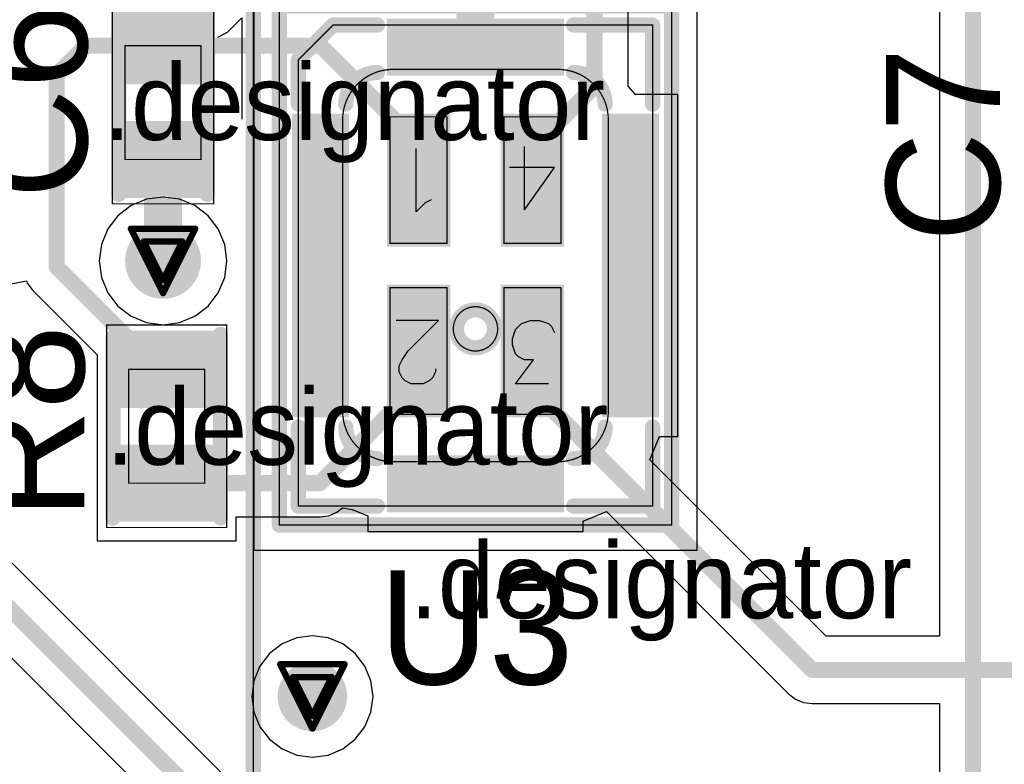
# Model space of a CAD drawing. Header units: millimetres. Extents: x 138 to 555, y 26 to 334.
# Tile 443 of 656: x 216.11 to 223.89, y 298.47 to 304.35. Entities that reach past the tile are written whole.
import ezdxf

# ---------------------------------------------------------------- set-up
doc = ezdxf.new("R2010")
doc.units = ezdxf.units.MM
for name, color, linetype in [('BottomLayer', 5, 'Continuous'), ('DrillDrawing', 1, 'Continuous'), ('Mechanical20', 56, 'Continuous'), ('Mechanical27', 56, 'Continuous'), ('MidLayer1', 16, 'Continuous'), ('MidLayer2', 76, 'Continuous'), ('MidLayer3', 90, 'Continuous'), ('MidLayer4', 156, 'Continuous'), ('MultiLayer', 9, 'Continuous'), ('TopLayer', 1, 'Continuous'), ('TopOverlay', 2, 'Continuous'), ('TopPaste', 8, 'Continuous'), ('TopSolder', 216, 'Continuous'), ('ViaHoleLayer', 16, 'Continuous')]:
    doc.layers.add(name, color=color, linetype=linetype)

# ---------------------------------------------------------------- blocks, each defined once
blk = doc.blocks.new('MIC_HCLGA_3X4X1_4LD_540')
at = {"layer": 'Mechanical20', "const_width": 0.01}
for points in [[(1.75, 2.25), (-1.75, 2.25)], [(-1.75, 2.25), (-1.75, -2.25)], [(1.75, 2.25), (1.75, -2.25)], [(1.75, -2.25), (-1.75, -2.25)]]:
    blk.add_lwpolyline(points, dxfattribs=at)
at = {"layer": 'Mechanical20', "const_width": 0.005}
for points in [[(-1.7525, 2.25, 1), (-1.7475, 2.25, 1)], [(-1.7525, 2.25, 1), (-1.7475, 2.25, 1)], [(1.7475, 2.25, 1), (1.7525, 2.25, 1)], [(1.7475, 2.25, 1), (1.7525, 2.25, 1)], [(-1.7525, -2.25, 1), (-1.7475, -2.25, 1)], [(-1.7525, -2.25, 1), (-1.7475, -2.25, 1)], [(1.7475, -2.25, 1), (1.7525, -2.25, 1)], [(1.7475, -2.25, 1), (1.7525, -2.25, 1)]]:
    blk.add_lwpolyline(points, format="xyb", close=True, dxfattribs=at)
at = {"layer": 'Mechanical27'}
for p, q in [((-0.5774, 0.9349), (-0.3155, 0.9349)), ((-0.3155, 0.9349), (-0.4584, 0.7444)), ((0.3647, 0.9111), (0.4123, 0.9349)), ((0.4123, 0.9349), (0.5076, 0.9349)), ((0.5076, 0.9349), (0.5552, 0.9111)), ((0.3171, 0.8397), (0.3409, 0.8873)), ((0.3409, 0.8873), (0.3647, 0.9111)), ((0.5552, 0.9111), (0.579, 0.8873)), ((0.579, 0.8873), (0.6028, 0.8397)), ((0.3171, 0.8159), (0.3171, 0.8397)), ((0.6028, 0.7921), (0.579, 0.7444)), ((0.6028, 0.8397), (0.6028, 0.7921)), ((-0.4584, 0.7444), (-0.387, 0.7444)), ((-0.387, 0.7444), (-0.3393, 0.7206)), ((-0.3393, 0.7206), (-0.3155, 0.6968)), ((0.579, 0.7444), (0.5314, 0.673)), ((-0.3155, 0.6968), (-0.2917, 0.6254)), ((-0.2917, 0.6254), (-0.2917, 0.5778)), ((0.5314, 0.673), (0.2933, 0.435)), ((-0.2917, 0.5778), (-0.3155, 0.5064)), ((-0.6012, 0.4826), (-0.625, 0.5302)), ((-0.5774, 0.4588), (-0.6012, 0.4826)), ((-0.3155, 0.5064), (-0.3632, 0.4588)), ((-0.506, 0.435), (-0.5774, 0.4588)), ((-0.4346, 0.435), (-0.506, 0.435)), ((-0.3632, 0.4588), (-0.4346, 0.435)), ((0.2933, 0.435), (0.6266, 0.435)), ((-0.387, -0.4401), (-0.625, -0.7734)), ((-0.387, -0.4401), (-0.387, -0.94)), ((0.3976, -0.4965), (0.469, -0.4251)), ((0.469, -0.4251), (0.469, -0.925)), ((0.35, -0.5203), (0.3976, -0.4965)), ((-0.625, -0.7734), (-0.2679, -0.7734))]:
    blk.add_line(p, q, dxfattribs=at)
at = {"layer": 'Mechanical27', "const_width": 0.01}
for points in [[(-1.55, 2.05), (-1.55, -2.05)], [(1.55, 2.05), (-1.55, 2.05)], [(1.55, 2.05), (1.55, -2.05)], [(-1.4, 1.9), (-1.4, -1.875)], [(1.4, 1.9), (-1.4, 1.9)], [(1.4, 1.9), (1.4, 1.15)], [(0.65, 1.55), (-0.65, 1.55)], [(-0.225, 1.175), (-0.675, 1.175)], [(-0.675, 1.175), (-0.675, 0.175)], [(-0.225, 1.175), (-0.225, 0.175)], [(0.225, 1.175), (0.225, 0.175)], [(0.675, 1.175), (0.225, 1.175)], [(0.675, 1.175), (0.675, 0.175)], [(-1.05, 1.15), (-1.05, -1.15)], [(1.05, 1.15), (1.05, -1.15)], [(1.4, 1.15), (1.4, -1.625)], [(-0.225, 0.175), (-0.675, 0.175)], [(0.675, 0.175), (0.225, 0.175)], [(-0.675, -0.175), (-0.675, -1.175)], [(-0.225, -0.175), (-0.675, -0.175)], [(-0.225, -0.175), (-0.225, -1.175)], [(0.225, -0.175), (0.225, -1.175)], [(0.675, -0.175), (0.225, -0.175)], [(0.675, -0.175), (0.675, -1.175)], [(-0.225, -1.175), (-0.675, -1.175)], [(0.675, -1.175), (0.225, -1.175)], [(0.65, -1.55), (-0.65, -1.55)], [(1.4, -1.625), (1.125, -1.9)], [(-1.4, -1.875), (-1.4, -1.9)], [(0.65, -1.9), (-1.4, -1.9)], [(0.875, -1.9), (0.65, -1.9)], [(1.125, -1.9), (0.875, -1.9)], [(1.55, -2.05), (-1.55, -2.05)]]:
    blk.add_lwpolyline(points, dxfattribs=at)
at = {"layer": 'Mechanical27'}
for points, const_width in [([(-1.5525, 2.05, 1), (-1.5475, 2.05, 1)], 0.005), ([(-1.5525, 2.05, 1), (-1.5475, 2.05, 1)], 0.005), ([(1.5475, 2.05, 1), (1.5525, 2.05, 1)], 0.005), ([(1.5475, 2.05, 1), (1.5525, 2.05, 1)], 0.005), ([(-1.4025, 1.9, 1), (-1.3975, 1.9, 1)], 0.005), ([(-1.4025, 1.9, 1), (-1.3975, 1.9, 1)], 0.005), ([(1.3975, 1.9, 1), (1.4025, 1.9, 1)], 0.005), ([(1.3975, 1.9, 1), (1.4025, 1.9, 1)], 0.005), ([(-0.6525, 1.55, 1), (-0.6475, 1.55, 1)], 0.005), ([(-0.6525, 1.55, 1), (-0.6475, 1.55, 1)], 0.005), ([(0.6475, 1.55, 1), (0.6525, 1.55, 1)], 0.005), ([(0.6475, 1.55, 1), (0.6525, 1.55, 1)], 0.005), ([(-0.6775, 1.175, 1), (-0.6725, 1.175, 1)], 0.005), ([(-0.6775, 1.175, 1), (-0.6725, 1.175, 1)], 0.005), ([(-0.2275, 1.175, 1), (-0.2225, 1.175, 1)], 0.005), ([(-0.2275, 1.175, 1), (-0.2225, 1.175, 1)], 0.005), ([(0.2225, 1.175, 1), (0.2275, 1.175, 1)], 0.005), ([(0.2225, 1.175, 1), (0.2275, 1.175, 1)], 0.005), ([(0.6725, 1.175, 1), (0.6775, 1.175, 1)], 0.005), ([(0.6725, 1.175, 1), (0.6775, 1.175, 1)], 0.005), ([(-1.0525, 1.15, 1), (-1.0475, 1.15, 1)], 0.005), ([(-1.0525, 1.15, 1), (-1.0475, 1.15, 1)], 0.005), ([(1.0475, 1.15, 1), (1.0525, 1.15, 1)], 0.005), ([(1.0475, 1.15, 1), (1.0525, 1.15, 1)], 0.005), ([(1.3975, 1.15, 1), (1.4025, 1.15, 1)], 0.005), ([(1.3975, 1.15, 1), (1.4025, 1.15, 1)], 0.005), ([(0.175, 0.5, 1), (-0.175, 0.5, 1)], 0.01), ([(-0.1775, 0.5, 1), (-0.1725, 0.5, 1)], 0.005), ([(0.1725, 0.5, 1), (0.1775, 0.5, 1)], 0.005), ([(-0.6775, 0.175, 1), (-0.6725, 0.175, 1)], 0.005), ([(-0.6775, 0.175, 1), (-0.6725, 0.175, 1)], 0.005), ([(-0.2275, 0.175, 1), (-0.2225, 0.175, 1)], 0.005), ([(-0.2275, 0.175, 1), (-0.2225, 0.175, 1)], 0.005), ([(0.2225, 0.175, 1), (0.2275, 0.175, 1)], 0.005), ([(0.2225, 0.175, 1), (0.2275, 0.175, 1)], 0.005), ([(0.6725, 0.175, 1), (0.6775, 0.175, 1)], 0.005), ([(0.6725, 0.175, 1), (0.6775, 0.175, 1)], 0.005), ([(-0.6775, -0.175, 1), (-0.6725, -0.175, 1)], 0.005), ([(-0.6775, -0.175, 1), (-0.6725, -0.175, 1)], 0.005), ([(-0.2275, -0.175, 1), (-0.2225, -0.175, 1)], 0.005), ([(-0.2275, -0.175, 1), (-0.2225, -0.175, 1)], 0.005), ([(0.2225, -0.175, 1), (0.2275, -0.175, 1)], 0.005), ([(0.2225, -0.175, 1), (0.2275, -0.175, 1)], 0.005), ([(0.6725, -0.175, 1), (0.6775, -0.175, 1)], 0.005), ([(0.6725, -0.175, 1), (0.6775, -0.175, 1)], 0.005), ([(-1.0525, -1.15, 1), (-1.0475, -1.15, 1)], 0.005), ([(-1.0525, -1.15, 1), (-1.0475, -1.15, 1)], 0.005), ([(1.0475, -1.15, 1), (1.0525, -1.15, 1)], 0.005), ([(1.0475, -1.15, 1), (1.0525, -1.15, 1)], 0.005), ([(-0.6775, -1.175, 1), (-0.6725, -1.175, 1)], 0.005), ([(-0.6775, -1.175, 1), (-0.6725, -1.175, 1)], 0.005), ([(-0.2275, -1.175, 1), (-0.2225, -1.175, 1)], 0.005), ([(-0.2275, -1.175, 1), (-0.2225, -1.175, 1)], 0.005), ([(0.2225, -1.175, 1), (0.2275, -1.175, 1)], 0.005), ([(0.2225, -1.175, 1), (0.2275, -1.175, 1)], 0.005), ([(0.6725, -1.175, 1), (0.6775, -1.175, 1)], 0.005), ([(0.6725, -1.175, 1), (0.6775, -1.175, 1)], 0.005), ([(-0.6525, -1.55, 1), (-0.6475, -1.55, 1)], 0.005), ([(-0.6525, -1.55, 1), (-0.6475, -1.55, 1)], 0.005), ([(0.6475, -1.55, 1), (0.6525, -1.55, 1)], 0.005), ([(0.6475, -1.55, 1), (0.6525, -1.55, 1)], 0.005), ([(1.3975, -1.625, 1), (1.4025, -1.625, 1)], 0.005), ([(1.3975, -1.625, 1), (1.4025, -1.625, 1)], 0.005), ([(-1.4025, -1.875, 1), (-1.3975, -1.875, 1)], 0.005), ([(-1.4025, -1.875, 1), (-1.3975, -1.875, 1)], 0.005), ([(-1.4025, -1.9, 1), (-1.3975, -1.9, 1)], 0.005), ([(-1.4025, -1.9, 1), (-1.3975, -1.9, 1)], 0.005), ([(0.6475, -1.9, 1), (0.6525, -1.9, 1)], 0.005), ([(0.6475, -1.9, 1), (0.6525, -1.9, 1)], 0.005), ([(0.8725, -1.9, 1), (0.8775, -1.9, 1)], 0.005), ([(0.8725, -1.9, 1), (0.8775, -1.9, 1)], 0.005), ([(1.1225, -1.9, 1), (1.1275, -1.9, 1)], 0.005), ([(1.1225, -1.9, 1), (1.1275, -1.9, 1)], 0.005), ([(-1.5525, -2.05, 1), (-1.5475, -2.05, 1)], 0.005), ([(-1.5525, -2.05, 1), (-1.5475, -2.05, 1)], 0.005), ([(1.5475, -2.05, 1), (1.5525, -2.05, 1)], 0.005), ([(1.5475, -2.05, 1), (1.5525, -2.05, 1)], 0.005)]:
    blk.add_lwpolyline(points, format="xyb", close=True, dxfattribs=dict(at, const_width=const_width))
at = {"layer": 'Mechanical27', "const_width": 0.01}
for points in [[(-1.05, 1.15, -0.414214), (-0.65, 1.55)], [(0.65, 1.55, -0.414214), (1.05, 1.15)], [(-0.65, -1.55, -0.414214), (-1.05, -1.15)], [(1.05, -1.15, -0.414214), (0.65, -1.55)]]:
    blk.add_lwpolyline(points, format="xyb", dxfattribs=at)
at = {"layer": 'TopLayer'}
for points in [[(-0.65, 1.55), (0.65, 1.55), (-0.65, 1.9), (0.65, 1.9)], [(-1.05, -1.15), (-1.05, 1.15), (-1.4, -1.15), (-1.4, 1.15)], [(-0.65, 1.15), (-0.65, 0.2), (-0.25, 1.15), (-0.25, 0.2)], [(0.25, 1.15), (0.25, 0.2), (0.65, 1.15), (0.65, 0.2)], [(1.4, -1.15), (1.4, 1.15), (1.05, -1.15), (1.05, 1.15)], [(-0.65, -0.2), (-0.65, -1.15), (-0.25, -0.2), (-0.25, -1.15)], [(0.25, -0.2), (0.25, -1.15), (0.65, -0.2), (0.65, -1.15)], [(-0.65, -1.9), (0.65, -1.9), (-0.65, -1.55), (0.65, -1.55)]]:
    blk.add_solid(points, dxfattribs=at)
at = {"layer": 'TopOverlay'}
for p, q in [((1.8463, -1.957), (1.8463, -1.1572)), ((1.9606, -1.8428), (1.8463, -1.957)), ((2.0368, -1.8047), (1.9606, -1.8428))]:
    blk.add_line(p, q, dxfattribs=at)
at = {"layer": 'TopOverlay', "const_width": 0.12}
for points in [[(1.55, 2.05), (-1.55, 2.05)], [(-1.55, 2.05), (-1.55, -2.05)], [(1.55, 2.05), (1.55, -2.05)], [(-0.775, 1.9), (-1.4, 1.9)], [(-1.4, 1.9), (-1.4, 1.275)], [(1.4, 1.9), (0.775, 1.9)], [(1.4, 1.9), (1.4, 1.275)], [(-1.4, -1.275), (-1.4, -1.9)], [(1.4, -1.275), (1.4, -1.625)], [(1.4, -1.625), (1.125, -1.9)], [(-0.775, -1.9), (-1.4, -1.9)], [(1.125, -1.9), (0.775, -1.9)], [(1.55, -2.05), (-1.55, -2.05)]]:
    blk.add_lwpolyline(points, dxfattribs=at)
at = {"layer": 'TopOverlay'}
for points, const_width in [([(-1.58, 2.05, 1), (-1.52, 2.05, 1)], 0.06), ([(-1.58, 2.05, 1), (-1.52, 2.05, 1)], 0.06), ([(1.52, 2.05, 1), (1.58, 2.05, 1)], 0.06), ([(1.52, 2.05, 1), (1.58, 2.05, 1)], 0.06), ([(-1.43, 1.9, 1), (-1.37, 1.9, 1)], 0.06), ([(-1.43, 1.9, 1), (-1.37, 1.9, 1)], 0.06), ([(-0.805, 1.9, 1), (-0.745, 1.9, 1)], 0.06), ([(0.745, 1.9, 1), (0.805, 1.9, 1)], 0.06), ([(1.37, 1.9, 1), (1.43, 1.9, 1)], 0.06), ([(1.37, 1.9, 1), (1.43, 1.9, 1)], 0.06), ([(-0.805, 1.525, 1), (-0.745, 1.525, 1)], 0.06), ([(0.745, 1.525, 1), (0.805, 1.525, 1)], 0.06), ([(-1.43, 1.275, 1), (-1.37, 1.275, 1)], 0.06), ([(-1.055, 1.275, 1), (-0.995, 1.275, 1)], 0.06), ([(0.995, 1.275, 1), (1.055, 1.275, 1)], 0.06), ([(1.37, 1.275, 1), (1.43, 1.275, 1)], 0.06), ([(0.15, 0.5, 1), (-0.15, 0.5, 1)], 0.12), ([(-0.18, 0.5, 1), (-0.12, 0.5, 1)], 0.06), ([(0.12, 0.5, 1), (0.18, 0.5, 1)], 0.06), ([(-1.43, -1.275, 1), (-1.37, -1.275, 1)], 0.06), ([(-1.055, -1.275, 1), (-0.995, -1.275, 1)], 0.06), ([(0.995, -1.275, 1), (1.055, -1.275, 1)], 0.06), ([(1.37, -1.275, 1), (1.43, -1.275, 1)], 0.06), ([(-0.805, -1.525, 1), (-0.745, -1.525, 1)], 0.06), ([(0.745, -1.525, 1), (0.805, -1.525, 1)], 0.06), ([(1.37, -1.625, 1), (1.43, -1.625, 1)], 0.06), ([(1.37, -1.625, 1), (1.43, -1.625, 1)], 0.06), ([(-1.43, -1.9, 1), (-1.37, -1.9, 1)], 0.06), ([(-1.43, -1.9, 1), (-1.37, -1.9, 1)], 0.06), ([(-0.805, -1.9, 1), (-0.745, -1.9, 1)], 0.06), ([(0.745, -1.9, 1), (0.805, -1.9, 1)], 0.06), ([(1.095, -1.9, 1), (1.155, -1.9, 1)], 0.06), ([(1.095, -1.9, 1), (1.155, -1.9, 1)], 0.06), ([(-1.58, -2.05, 1), (-1.52, -2.05, 1)], 0.06), ([(-1.58, -2.05, 1), (-1.52, -2.05, 1)], 0.06), ([(1.52, -2.05, 1), (1.58, -2.05, 1)], 0.06), ([(1.52, -2.05, 1), (1.58, -2.05, 1)], 0.06)]:
    blk.add_lwpolyline(points, format="xyb", close=True, dxfattribs=dict(at, const_width=const_width))
at = {"layer": 'TopOverlay', "const_width": 0.12}
for points in [[(-1.025, 1.275, -0.414214), (-0.775, 1.525)], [(0.775, 1.525, -0.414214), (1.025, 1.275)], [(-0.775, -1.525, -0.414214), (-1.025, -1.275)], [(1.025, -1.275, -0.414214), (0.775, -1.525)]]:
    blk.add_lwpolyline(points, format="xyb", dxfattribs=at)
at = {"layer": 'TopPaste'}
for points in [[(-0.65, 1.55), (0.65, 1.55), (-0.65, 1.9), (0.65, 1.9)], [(-1.05, -1.15), (-1.05, 1.15), (-1.4, -1.15), (-1.4, 1.15)], [(-0.65, 1.15), (-0.65, 0.2), (-0.25, 1.15), (-0.25, 0.2)], [(0.25, 1.15), (0.25, 0.2), (0.65, 1.15), (0.65, 0.2)], [(1.4, -1.15), (1.4, 1.15), (1.05, -1.15), (1.05, 1.15)], [(-0.65, -0.2), (-0.65, -1.15), (-0.25, -0.2), (-0.25, -1.15)], [(0.25, -0.2), (0.25, -1.15), (0.65, -0.2), (0.65, -1.15)], [(-0.65, -1.9), (0.65, -1.9), (-0.65, -1.55), (0.65, -1.55)]]:
    blk.add_solid(points, dxfattribs=at)
at = {"layer": 'TopSolder'}
for points in [[(-0.7, 1.5), (0.7, 1.5), (-0.7, 1.95), (0.7, 1.95)], [(-1, -1.2), (-1, 1.2), (-1.45, -1.2), (-1.45, 1.2)], [(-0.7, 1.2), (-0.7, 0.15), (-0.2, 1.2), (-0.2, 0.15)], [(0.2, 1.2), (0.2, 0.15), (0.7, 1.2), (0.7, 0.15)], [(1.45, -1.2), (1.45, 1.2), (1, -1.2), (1, 1.2)], [(-0.7, -0.15), (-0.7, -1.2), (-0.2, -0.15), (-0.2, -1.2)], [(0.2, -0.15), (0.2, -1.2), (0.7, -0.15), (0.7, -1.2)], [(-0.7, -1.95), (0.7, -1.95), (-0.7, -1.5), (0.7, -1.5)]]:
    blk.add_solid(points, dxfattribs=at)
blk = doc.blocks.new('R0402_780')
at = {"layer": 'Mechanical20', "const_width": 0.01}
for points in [[(-0.8, 0.475), (-0.8, -0.475)], [(-0.8, 0.475), (0.8, 0.475)], [(0.8, 0.475), (0.8, -0.475)], [(-0.8, -0.475), (0.8, -0.475)]]:
    blk.add_lwpolyline(points, dxfattribs=at)
at = {"layer": 'Mechanical20', "const_width": 0.005}
for points in [[(-0.8025, 0.475, 1), (-0.7975, 0.475, 1)], [(-0.8025, 0.475, 1), (-0.7975, 0.475, 1)], [(0.7975, 0.475, 1), (0.8025, 0.475, 1)], [(0.7975, 0.475, 1), (0.8025, 0.475, 1)], [(-0.8025, -0.475, 1), (-0.7975, -0.475, 1)], [(-0.8025, -0.475, 1), (-0.7975, -0.475, 1)], [(0.7975, -0.475, 1), (0.8025, -0.475, 1)], [(0.7975, -0.475, 1), (0.8025, -0.475, 1)]]:
    blk.add_lwpolyline(points, format="xyb", close=True, dxfattribs=at)
at = {"layer": 'Mechanical27', "const_width": 0.01}
for points in [[(-0.45, 0.3), (-0.45, -0.3)], [(-0.45, 0.3), (0.45, 0.3)], [(0.45, 0.3), (0.45, -0.3)], [(-0.45, -0.3), (0.45, -0.3)]]:
    blk.add_lwpolyline(points, dxfattribs=at)
at = {"layer": 'Mechanical27', "const_width": 0.005}
for points in [[(-0.4525, 0.3, 1), (-0.4475, 0.3, 1)], [(-0.4525, 0.3, 1), (-0.4475, 0.3, 1)], [(0.4475, 0.3, 1), (0.4525, 0.3, 1)], [(0.4475, 0.3, 1), (0.4525, 0.3, 1)], [(-0.4525, -0.3, 1), (-0.4475, -0.3, 1)], [(-0.4525, -0.3, 1), (-0.4475, -0.3, 1)], [(0.4475, -0.3, 1), (0.4525, -0.3, 1)], [(0.4475, -0.3, 1), (0.4525, -0.3, 1)]]:
    blk.add_lwpolyline(points, format="xyb", close=True, dxfattribs=at)
at = {"layer": 'TopLayer'}
for points in [[(-0.195, -0.35), (-0.195, 0.35), (-0.705, -0.35), (-0.705, 0.35)], [(0.705, -0.35), (0.705, 0.35), (0.195, -0.35), (0.195, 0.35)]]:
    blk.add_solid(points, dxfattribs=at)
at = {"layer": 'TopOverlay', "const_width": 0.12}
for points in [[(-0.725, 0.425), (0.7, 0.425)], [(-0.725, -0.425), (0.725, -0.425)]]:
    blk.add_lwpolyline(points, dxfattribs=at)
at = {"layer": 'TopOverlay', "const_width": 0.06}
for points in [[(-0.755, 0.425, 1), (-0.695, 0.425, 1)], [(0.67, 0.425, 1), (0.73, 0.425, 1)], [(-0.755, -0.425, 1), (-0.695, -0.425, 1)], [(0.695, -0.425, 1), (0.755, -0.425, 1)]]:
    blk.add_lwpolyline(points, format="xyb", close=True, dxfattribs=at)
at = {"layer": 'TopPaste'}
for points in [[(-0.195, -0.35), (-0.195, 0.35), (-0.705, -0.35), (-0.705, 0.35)], [(0.705, -0.35), (0.705, 0.35), (0.195, -0.35), (0.195, 0.35)]]:
    blk.add_solid(points, dxfattribs=at)
at = {"layer": 'TopSolder'}
for points in [[(-0.145, -0.4), (-0.145, 0.4), (-0.755, -0.4), (-0.755, 0.4)], [(0.755, -0.4), (0.755, 0.4), (0.145, -0.4), (0.145, 0.4)]]:
    blk.add_solid(points, dxfattribs=at)
blk = doc.blocks.new('C0402_928')
at = {"layer": 'Mechanical20', "const_width": 0.01}
for points in [[(-0.8, 0.4), (0.8, 0.4)], [(-0.8, 0.4), (-0.8, -0.4)], [(0.8, 0.4), (0.8, -0.4)], [(-0.8, -0.4), (0.8, -0.4)]]:
    blk.add_lwpolyline(points, dxfattribs=at)
at = {"layer": 'Mechanical20', "const_width": 0.005}
for points in [[(-0.8025, 0.4, 1), (-0.7975, 0.4, 1)], [(-0.8025, 0.4, 1), (-0.7975, 0.4, 1)], [(0.7975, 0.4, 1), (0.8025, 0.4, 1)], [(0.7975, 0.4, 1), (0.8025, 0.4, 1)], [(-0.8025, -0.4, 1), (-0.7975, -0.4, 1)], [(-0.8025, -0.4, 1), (-0.7975, -0.4, 1)], [(0.7975, -0.4, 1), (0.8025, -0.4, 1)], [(0.7975, -0.4, 1), (0.8025, -0.4, 1)]]:
    blk.add_lwpolyline(points, format="xyb", close=True, dxfattribs=at)
at = {"layer": 'Mechanical27', "const_width": 0.01}
for points in [[(-0.45, 0.3), (0.45, 0.3)], [(-0.45, 0.3), (-0.45, -0.3)], [(0.45, 0.3), (0.45, -0.3)], [(-0.45, -0.3), (0.45, -0.3)]]:
    blk.add_lwpolyline(points, dxfattribs=at)
at = {"layer": 'Mechanical27', "const_width": 0.005}
for points in [[(-0.4525, 0.3, 1), (-0.4475, 0.3, 1)], [(-0.4525, 0.3, 1), (-0.4475, 0.3, 1)], [(0.4475, 0.3, 1), (0.4525, 0.3, 1)], [(0.4475, 0.3, 1), (0.4525, 0.3, 1)], [(-0.4525, -0.3, 1), (-0.4475, -0.3, 1)], [(-0.4525, -0.3, 1), (-0.4475, -0.3, 1)], [(0.4475, -0.3, 1), (0.4525, -0.3, 1)], [(0.4475, -0.3, 1), (0.4525, -0.3, 1)]]:
    blk.add_lwpolyline(points, format="xyb", close=True, dxfattribs=at)
at = {"layer": 'TopLayer'}
for points in [[(-0.195, -0.28), (-0.195, 0.28), (-0.705, -0.28), (-0.705, 0.28)], [(0.705, -0.28), (0.705, 0.28), (0.195, -0.28), (0.195, 0.28)]]:
    blk.add_solid(points, dxfattribs=at)
at = {"layer": 'TopOverlay', "const_width": 0.12}
for points in [[(-0.725, 0.35), (0.7, 0.35)], [(-0.725, -0.35), (0.725, -0.35)]]:
    blk.add_lwpolyline(points, dxfattribs=at)
at = {"layer": 'TopOverlay', "const_width": 0.06}
for points in [[(-0.755, 0.35, 1), (-0.695, 0.35, 1)], [(0.67, 0.35, 1), (0.73, 0.35, 1)], [(-0.755, -0.35, 1), (-0.695, -0.35, 1)], [(0.695, -0.35, 1), (0.755, -0.35, 1)]]:
    blk.add_lwpolyline(points, format="xyb", close=True, dxfattribs=at)
at = {"layer": 'TopPaste'}
for points in [[(-0.195, -0.28), (-0.195, 0.28), (-0.705, -0.28), (-0.705, 0.28)], [(0.705, -0.28), (0.705, 0.28), (0.195, -0.28), (0.195, 0.28)]]:
    blk.add_solid(points, dxfattribs=at)
at = {"layer": 'TopSolder'}
for points in [[(-0.145, -0.33), (-0.145, 0.33), (-0.755, -0.33), (-0.755, 0.33)], [(0.755, -0.33), (0.755, 0.33), (0.145, -0.33), (0.145, 0.33)]]:
    blk.add_solid(points, dxfattribs=at)
blk = doc.blocks.new('CON_FCI_20021311_XXX20XXLF_MOD_MB1299_953')
at = {"layer": 'Mechanical27', "const_width": 0.01}
blk.add_lwpolyline([(9.271, 7.015), (-9.129, 7.015)], dxfattribs=at)
at = {"layer": 'TopOverlay', "const_width": 0.12}
blk.add_lwpolyline([(9.271, 7.015), (-9.129, 7.015)], dxfattribs=at)

msp = doc.modelspace()

# ---------------------------------------------------------------- linework, layer by layer
at = {"layer": 'BottomLayer'}
for points, const_width in [([(217.0893, 302.4483, 1), (217.3893, 302.4483, 1)], 0.3), ([(218.2821, 299.0078, 1), (218.5571, 299.0078, 1)], 0.275)]:
    msp.add_lwpolyline(points, format="xyb", close=True, dxfattribs=dict(at, const_width=const_width))
at = {"layer": 'DrillDrawing', "const_width": 0.0508}
for points in [[(216.9853, 302.7023), (217.4933, 302.7023)], [(216.9853, 302.7023), (217.2393, 302.1943)], [(217.2393, 302.1943), (217.4933, 302.7023)], [(217.0869, 302.6007), (217.3917, 302.6007)], [(217.0869, 302.6007), (217.2393, 302.2959)], [(217.2393, 302.2959), (217.3917, 302.6007)], [(218.1656, 299.2618), (218.6736, 299.2618)], [(218.1656, 299.2618), (218.4196, 298.7538)], [(218.4196, 298.7538), (218.6736, 299.2618)], [(218.2672, 299.1602), (218.572, 299.1602)], [(218.2672, 299.1602), (218.4196, 298.8554)], [(218.4196, 298.8554), (218.572, 299.1602)]]:
    msp.add_lwpolyline(points, dxfattribs=at)
at = {"layer": 'DrillDrawing', "const_width": 0.0254}
for points in [[(216.9726, 302.7023, 1), (216.998, 302.7023, 1)], [(216.9726, 302.7023, 1), (216.998, 302.7023, 1)], [(217.4806, 302.7023, 1), (217.506, 302.7023, 1)], [(217.4806, 302.7023, 1), (217.506, 302.7023, 1)], [(217.0742, 302.6007, 1), (217.0996, 302.6007, 1)], [(217.0742, 302.6007, 1), (217.0996, 302.6007, 1)], [(217.379, 302.6007, 1), (217.4044, 302.6007, 1)], [(217.379, 302.6007, 1), (217.4044, 302.6007, 1)], [(217.2266, 302.2959, 1), (217.252, 302.2959, 1)], [(217.2266, 302.2959, 1), (217.252, 302.2959, 1)], [(217.2266, 302.1943, 1), (217.252, 302.1943, 1)], [(217.2266, 302.1943, 1), (217.252, 302.1943, 1)], [(218.1529, 299.2618, 1), (218.1783, 299.2618, 1)], [(218.1529, 299.2618, 1), (218.1783, 299.2618, 1)], [(218.6609, 299.2618, 1), (218.6863, 299.2618, 1)], [(218.6609, 299.2618, 1), (218.6863, 299.2618, 1)], [(218.2545, 299.1602, 1), (218.2799, 299.1602, 1)], [(218.2545, 299.1602, 1), (218.2799, 299.1602, 1)], [(218.5593, 299.1602, 1), (218.5847, 299.1602, 1)], [(218.5593, 299.1602, 1), (218.5847, 299.1602, 1)], [(218.4069, 298.8554, 1), (218.4323, 298.8554, 1)], [(218.4069, 298.8554, 1), (218.4323, 298.8554, 1)], [(218.4069, 298.7538, 1), (218.4323, 298.7538, 1)], [(218.4069, 298.7538, 1), (218.4323, 298.7538, 1)]]:
    msp.add_lwpolyline(points, format="xyb", close=True, dxfattribs=at)
at = {"layer": 'MidLayer1'}
for points, const_width in [([(217.0893, 302.4483, 1), (217.3893, 302.4483, 1)], 0.3), ([(218.2821, 299.0078, 1), (218.5571, 299.0078, 1)], 0.275)]:
    msp.add_lwpolyline(points, format="xyb", close=True, dxfattribs=dict(at, const_width=const_width))
at = {"layer": 'MidLayer2'}
for points, const_width in [([(217.0893, 302.4483, 1), (217.3893, 302.4483, 1)], 0.3), ([(218.2821, 299.0078, 1), (218.5571, 299.0078, 1)], 0.275)]:
    msp.add_lwpolyline(points, format="xyb", close=True, dxfattribs=dict(at, const_width=const_width))
at = {"layer": 'MidLayer3'}
for points, const_width in [([(217.0893, 302.4483, 1), (217.3893, 302.4483, 1)], 0.3), ([(218.2821, 299.0078, 1), (218.5571, 299.0078, 1)], 0.275)]:
    msp.add_lwpolyline(points, format="xyb", close=True, dxfattribs=dict(at, const_width=const_width))
at = {"layer": 'MidLayer4'}
for p, q in [((217.2393, 302.9527), (217.1088, 302.9355)), ((217.3698, 302.9355), (217.2393, 302.9527)), ((216.9872, 302.8851), (216.8827, 302.8049)), ((217.1088, 302.9355), (216.9872, 302.8851)), ((217.4915, 302.8851), (217.3698, 302.9355)), ((217.5959, 302.8049), (217.4915, 302.8851)), ((216.8827, 302.8049), (216.8026, 302.7005)), ((217.6761, 302.7005), (217.5959, 302.8049)), ((216.8026, 302.7005), (216.7522, 302.5789)), ((217.7264, 302.5789), (217.6761, 302.7005)), ((216.7522, 302.5789), (216.735, 302.4483)), ((217.7436, 302.4483), (217.7264, 302.5789)), ((216.735, 302.4483), (216.7522, 302.3178)), ((217.7264, 302.3178), (217.7436, 302.4483)), ((216.7522, 302.3178), (216.8026, 302.1962)), ((217.6761, 302.1962), (217.7264, 302.3178)), ((216.8026, 302.1962), (216.8827, 302.0917)), ((217.5959, 302.0917), (217.6761, 302.1962)), ((216.8827, 302.0917), (216.9872, 302.0116)), ((217.4915, 302.0116), (217.5959, 302.0917)), ((216.9872, 302.0116), (217.1088, 301.9612)), ((217.3698, 301.9612), (217.4915, 302.0116)), ((217.1088, 301.9612), (217.2393, 301.944)), ((217.2393, 301.944), (217.3698, 301.9612)), ((218.2956, 299.4705), (218.1801, 299.4227)), ((218.4196, 299.4869), (218.2956, 299.4705)), ((218.5436, 299.4705), (218.4196, 299.4869)), ((218.6592, 299.4227), (218.5436, 299.4705)), ((218.1801, 299.4227), (218.0809, 299.3465)), ((218.7584, 299.3465), (218.6592, 299.4227)), ((218.0809, 299.3465), (218.0047, 299.2473)), ((218.8346, 299.2473), (218.7584, 299.3465)), ((218.0047, 299.2473), (217.9569, 299.1318)), ((218.8824, 299.1318), (218.8346, 299.2473)), ((217.9569, 299.1318), (217.9405, 299.0078)), ((218.8987, 299.0078), (218.8824, 299.1318)), ((217.9405, 299.0078), (217.9569, 298.8838)), ((218.8824, 298.8838), (218.8987, 299.0078)), ((217.9569, 298.8838), (218.0047, 298.7682)), ((218.8346, 298.7682), (218.8824, 298.8838)), ((218.0047, 298.7682), (218.0809, 298.669)), ((218.7584, 298.669), (218.8346, 298.7682)), ((218.0809, 298.669), (218.1801, 298.5928)), ((218.6592, 298.5928), (218.7584, 298.669)), ((218.1801, 298.5928), (218.2956, 298.545)), ((218.5436, 298.545), (218.6592, 298.5928)), ((218.2956, 298.545), (218.4196, 298.5287)), ((218.4196, 298.5287), (218.5436, 298.545))]:
    msp.add_line(p, q, dxfattribs=at)
for points, const_width in [([(217.0893, 302.4483, 1), (217.3893, 302.4483, 1)], 0.3), ([(218.2821, 299.0078, 1), (218.5571, 299.0078, 1)], 0.275)]:
    msp.add_lwpolyline(points, format="xyb", close=True, dxfattribs=dict(at, const_width=const_width))
at = {"layer": 'MultiLayer'}
for points, const_width in [([(217.0893, 302.4483, 1), (217.3893, 302.4483, 1)], 0.3), ([(218.2821, 299.0078, 1), (218.5571, 299.0078, 1)], 0.275)]:
    msp.add_lwpolyline(points, format="xyb", close=True, dxfattribs=dict(at, const_width=const_width))
at = {"layer": 'TopLayer'}
for p, q in [((223.375, 310.5233), (223.375, 299.4829)), ((220.9151, 303.8273), (220.9151, 304.8647)), ((220.973, 303.7614), (220.9151, 303.8273)), ((221.3085, 303.7614), (220.973, 303.7614)), ((221.3085, 301.0614), (221.3085, 303.7614)), ((215.9591, 302.2515), (216.1591, 302.2912)), ((216.1591, 302.2912), (216.1681, 302.2694)), ((216.1681, 302.2694), (216.2104, 302.2144)), ((216.2104, 302.2144), (216.7181, 301.7066)), ((216.7181, 301.7066), (216.7181, 301.1372)), ((216.7181, 301.1372), (216.7181, 300.2372)), ((221.0862, 300.8766), (221.1627, 301.0614)), ((221.1627, 301.0614), (221.3085, 301.0614)), ((222.4799, 299.4829), (221.0862, 300.8766)), ((218.5485, 300.4355), (218.6126, 300.462)), ((218.6126, 300.462), (218.6585, 300.4972)), ((218.6585, 300.4972), (218.7347, 300.485)), ((218.7347, 300.485), (218.8585, 300.4338)), ((220.5585, 300.3913), (220.7432, 300.4679)), ((220.7432, 300.4679), (222.1819, 299.0292)), ((217.8181, 300.2372), (217.8181, 300.4264)), ((217.8181, 300.4264), (218.4797, 300.4264)), ((218.4797, 300.4264), (218.5485, 300.4355)), ((218.8585, 300.4338), (218.8585, 300.3114)), ((220.5585, 300.3114), (220.5585, 300.3913)), ((218.8585, 300.3114), (220.5585, 300.3114)), ((216.7181, 300.2372), (217.8181, 300.2372)), ((223.463, 292.6427), (215.9591, 300.1466)), ((215.5054, 299.8486), (223.0093, 292.3447)), ((223.375, 299.4829), (222.4799, 299.4829)), ((222.1819, 299.0292), (222.2369, 298.987)), ((222.2369, 298.987), (222.301, 298.9604)), ((222.301, 298.9604), (222.3698, 298.9514)), ((222.3698, 298.9514), (223.375, 298.9514)), ((223.375, 298.9514), (223.375, 295.8865))]:
    msp.add_line(p, q, dxfattribs=at)
for points, const_width in [([(223.6408, 299.2171), (223.6408, 310.789)], 0.127), ([(217.2393, 304.1491), (217.2393, 304.9391)], 0.127), ([(219.7084, 304.1364), (219.7084, 304.8607)], 0.3), ([(220.6494, 303.8273), (220.6494, 304.8647)], 0.127), ([(216.3983, 303.9169), (216.6305, 304.1491)], 0.127), ([(216.6305, 304.1491), (217.2393, 304.1491)], 0.127), ([(217.2393, 304.1491), (218.4829, 304.1491)], 0.127), ([(218.4829, 304.1491), (219.2585, 303.3736)], 0.127), ([(216.3983, 302.4023), (216.3983, 303.9169)], 0.127), ([(220.1585, 303.3364), (220.6494, 303.8273)], 0.127), ([(219.2585, 303.0864), (219.2585, 303.3736)], 0.127), ([(217.2393, 302.4483), (217.2393, 303.2491)], 0.3), ([(220.1585, 303.0864), (220.1585, 303.3364)], 0.127), ([(216.3983, 302.4023), (217.2084, 301.5921)], 0.127), ([(219.2585, 301.471), (219.2585, 301.7364)], 0.127), ([(220.1585, 301.3708), (220.1585, 301.7364)], 0.127), ([(217.2084, 301.5921), (217.2682, 301.5921)], 0.127), ([(218.4797, 300.6922), (219.2585, 301.471)], 0.127), ([(220.1585, 301.3708), (220.1873, 301.3997)], 0.127), ([(220.1873, 301.3997), (222.3698, 299.2171)], 0.127), ([(217.2682, 300.6922), (218.4797, 300.6922)], 0.127), ([(215.6933, 300.0365), (223.2751, 292.4548)], 0.127), ([(222.3698, 299.2171), (223.6408, 299.2171)], 0.127), ([(223.6408, 299.2171), (227.1692, 299.2171)], 0.127), ([(223.6408, 295.8865), (223.6408, 299.2171)], 0.127)]:
    msp.add_lwpolyline(points, dxfattribs=dict(at, const_width=const_width))
for points, const_width in [([(219.6334, 304.1364, 1), (219.7834, 304.1364, 1)], 0.15), ([(216.5987, 304.1491, 1), (216.6622, 304.1491, 1)], 0.0635), ([(216.5987, 304.1491, 1), (216.6622, 304.1491, 1)], 0.0635), ([(217.2076, 304.1491, 1), (217.2711, 304.1491, 1)], 0.0635), ([(217.2076, 304.1491, 1), (217.2711, 304.1491, 1)], 0.0635), ([(217.2076, 304.1491, 1), (217.2711, 304.1491, 1)], 0.0635), ([(218.4512, 304.1491, 1), (218.5147, 304.1491, 1)], 0.0635), ([(218.4512, 304.1491, 1), (218.5147, 304.1491, 1)], 0.0635), ([(216.3666, 303.9169, 1), (216.4301, 303.9169, 1)], 0.0635), ([(216.3666, 303.9169, 1), (216.4301, 303.9169, 1)], 0.0635), ([(220.6176, 303.8273, 1), (220.6811, 303.8273, 1)], 0.0635), ([(220.6176, 303.8273, 1), (220.6811, 303.8273, 1)], 0.0635), ([(219.2267, 303.3736, 1), (219.2902, 303.3736, 1)], 0.0635), ([(219.2267, 303.3736, 1), (219.2902, 303.3736, 1)], 0.0635), ([(217.1643, 303.2491, 1), (217.3143, 303.2491, 1)], 0.15), ([(220.1267, 303.3364, 1), (220.1902, 303.3364, 1)], 0.0635), ([(220.1267, 303.3364, 1), (220.1902, 303.3364, 1)], 0.0635), ([(219.2267, 303.0864, 1), (219.2902, 303.0864, 1)], 0.0635), ([(220.1267, 303.0864, 1), (220.1902, 303.0864, 1)], 0.0635), ([(217.0893, 302.4483, 1), (217.3893, 302.4483, 1)], 0.3), ([(217.1643, 302.4483, 1), (217.3143, 302.4483, 1)], 0.15), ([(216.3666, 302.4023, 1), (216.4301, 302.4023, 1)], 0.0635), ([(216.3666, 302.4023, 1), (216.4301, 302.4023, 1)], 0.0635), ([(219.2267, 301.7364, 1), (219.2902, 301.7364, 1)], 0.0635), ([(220.1267, 301.7364, 1), (220.1902, 301.7364, 1)], 0.0635), ([(217.1767, 301.5921, 1), (217.2402, 301.5921, 1)], 0.0635), ([(217.1767, 301.5921, 1), (217.2402, 301.5921, 1)], 0.0635), ([(217.2364, 301.5921, 1), (217.2999, 301.5921, 1)], 0.0635), ([(219.2267, 301.471, 1), (219.2902, 301.471, 1)], 0.0635), ([(219.2267, 301.471, 1), (219.2902, 301.471, 1)], 0.0635), ([(220.1555, 301.3997, 1), (220.219, 301.3997, 1)], 0.0635), ([(220.1555, 301.3997, 1), (220.219, 301.3997, 1)], 0.0635), ([(220.1267, 301.3708, 1), (220.1902, 301.3708, 1)], 0.0635), ([(220.1267, 301.3708, 1), (220.1902, 301.3708, 1)], 0.0635), ([(217.2364, 300.6922, 1), (217.2999, 300.6922, 1)], 0.0635), ([(218.4479, 300.6922, 1), (218.5114, 300.6922, 1)], 0.0635), ([(218.4479, 300.6922, 1), (218.5114, 300.6922, 1)], 0.0635), ([(218.2821, 299.0078, 1), (218.5571, 299.0078, 1)], 0.275), ([(222.3381, 299.2171, 1), (222.4016, 299.2171, 1)], 0.0635), ([(222.3381, 299.2171, 1), (222.4016, 299.2171, 1)], 0.0635), ([(223.609, 299.2171, 1), (223.6725, 299.2171, 1)], 0.0635), ([(223.609, 299.2171, 1), (223.6725, 299.2171, 1)], 0.0635), ([(223.609, 299.2171, 1), (223.6725, 299.2171, 1)], 0.0635), ([(223.609, 299.2171, 1), (223.6725, 299.2171, 1)], 0.0635)]:
    msp.add_lwpolyline(points, format="xyb", close=True, dxfattribs=dict(at, const_width=const_width))
at = {"layer": 'ViaHoleLayer', "const_width": 0.15}
for points in [[(217.1643, 302.4483, 1), (217.3143, 302.4483, 1)], [(218.3446, 299.0078, 1), (218.4946, 299.0078, 1)]]:
    msp.add_lwpolyline(points, format="xyb", close=True, dxfattribs=at)

# ---------------------------------------------------------------- block references
for name, p, rotation in [('CON_FCI_20021311_XXX20XXLF_MOD_MB1299_953', (210.9375, 298.3579), 270), ('MIC_HCLGA_3X4X1_4LD_540', (219.7085, 302.4114), 180), ('C0402_928', (217.2393, 303.6991), 90), ('R0402_780', (217.2681, 301.1422), 90)]:
    msp.add_blockref(name, p, dxfattribs=dict(rotation=rotation))

# ---------------------------------------------------------------- texts
at = {"layer": 'Mechanical27'}
for p in [(216.7636, 303.403), (216.789, 300.8376), (219.1884, 299.6251)]:
    msp.add_text('.designator', height=0.599999, dxfattribs=at).set_placement(p)
at = {"layer": 'TopOverlay'}
for s, p in [('C6', (216.639, 302.9385)), ('C7', (223.8535, 302.596)), ('R8', (216.6162, 300.4043))]:
    msp.add_text(s, height=0.9, rotation=90, dxfattribs=at).set_placement(p)
msp.add_text('U3', height=0.9, dxfattribs=at).set_placement((218.9449, 299.103))

doc.saveas('drawing.dxf')
